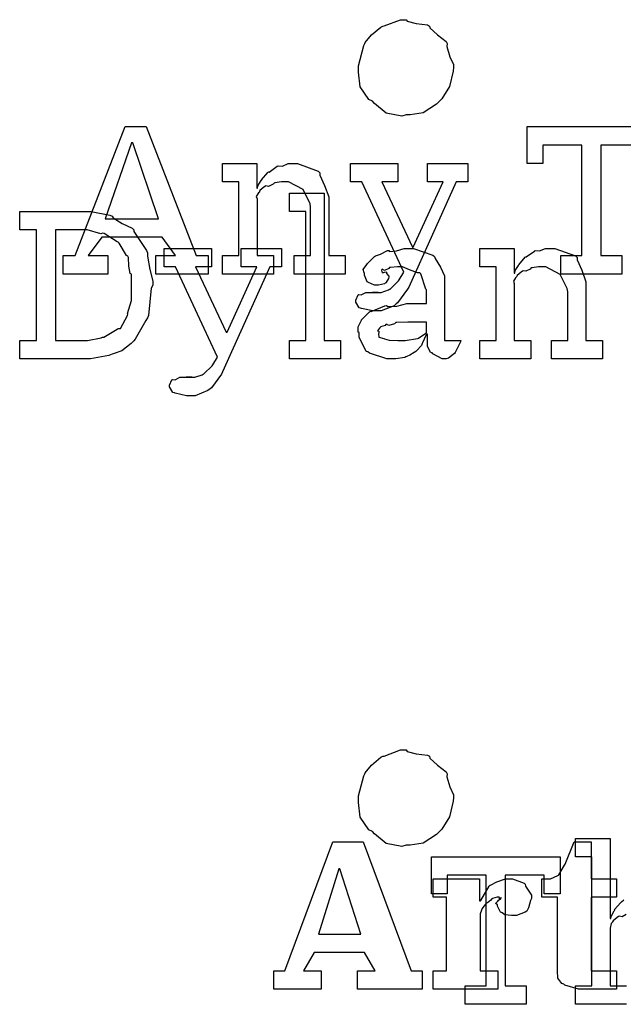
# Model space of a CAD drawing. Extents: x 0 to 8.5, y 0 to 11.
# Tile 264 of 379: x 1.009 to 1.464, y 7.3 to 8.042. Entities that reach past the tile are written whole.
import ezdxf

# ---------------------------------------------------------------- set-up
doc = ezdxf.new("R2010")
doc.units = 0
doc.layers.get('0').update_dxf_attribs({"linetype": 'CONTINUOUS'})

msp = doc.modelspace()

# ---------------------------------------------------------------- linework, layer by layer
at = {"color": 0}
for points in [[(1.30035, 8.04183), (1.30111, 8.04075), (1.30805, 8.03896), (1.31646, 8.03787), (1.31793, 8.03706), (1.31831, 8.0356), (1.32406, 8.03039), (1.33057, 8.02528), (1.33138, 8.02382), (1.33116, 8.02165), (1.33344, 8.01394), (1.33615, 8.00803), (1.33615, 8.00603), (1.33588, 8.0031), (1.33312, 7.99143), (1.32726, 7.98221), (1.32552, 7.98042), (1.32324, 7.97808), (1.31321, 7.97168), (1.30355, 7.97), (1.30035, 7.97), (1.29715, 7.96907), (1.28548, 7.97125), (1.27669, 7.97868), (1.27496, 7.98042), (1.2723, 7.98156), (1.26573, 7.99121), (1.26454, 8.00233), (1.26454, 8.00603), (1.26449, 8.00717), (1.2685, 8.0224), (1.26931, 8.02382), (1.26964, 8.02453), (1.27436, 8.03033), (1.2813, 8.03629), (1.28277, 8.03706), (1.2838, 8.03717), (1.29617, 8.04183), (1.30035, 8.04183)], [(1.04199, 7.86399), (1.05089, 7.86399), (1.08865, 7.96121), (1.10449, 7.96121), (1.14225, 7.86399), (1.15115, 7.86399), (1.15115, 7.8501), (1.11165, 7.8501), (1.11165, 7.86399), (1.12663, 7.86399), (1.11643, 7.87787), (1.07107, 7.87787), (1.06066, 7.86399), (1.07563, 7.86399), (1.07563, 7.8501), (1.04199, 7.8501), (1.04199, 7.86399)], [(1.41699, 7.86399), (1.43283, 7.86399), (1.43283, 7.94732), (1.40354, 7.94732), (1.40354, 7.93343), (1.3916, 7.93343), (1.3916, 7.96121), (1.48861, 7.96121), (1.48861, 7.93343), (1.47667, 7.93343), (1.47667, 7.94732), (1.44715, 7.94732), (1.44715, 7.86399), (1.463, 7.86399), (1.463, 7.8501), (1.41699, 7.8501), (1.41699, 7.86399)], [(1.07346, 7.89176), (1.11382, 7.89176), (1.09429, 7.94906), (1.09343, 7.94906), (1.07346, 7.89176)], [(1.162, 7.86399), (1.17437, 7.86399), (1.17437, 7.91954), (1.162, 7.91954), (1.162, 7.93343), (1.18782, 7.93343), (1.18782, 7.91476), (1.18848, 7.91476), (1.18848, 7.91476), (1.18875, 7.91672), (1.19113, 7.92051), (1.19152, 7.92106), (1.19141, 7.92111), (1.19618, 7.92671), (1.19672, 7.92714), (1.1971, 7.92697), (1.20318, 7.93143), (1.20388, 7.93169), (1.20388, 7.93169), (1.20714, 7.93147), (1.21153, 7.93343), (1.213, 7.93343), (1.21859, 7.93343), (1.23421, 7.92768), (1.23535, 7.92649), (1.23546, 7.92475), (1.23888, 7.91689), (1.24208, 7.90831), (1.24208, 7.90543), (1.24208, 7.86399), (1.25445, 7.86399), (1.25445, 7.8501), (1.21604, 7.8501), (1.21604, 7.86399), (1.22841, 7.86399), (1.22841, 7.90067), (1.22797, 7.9031), (1.22271, 7.91374), (1.21181, 7.91954), (1.20823, 7.91954), (1.20638, 7.91954), (1.20144, 7.91883), (1.20085, 7.91868), (1.20009, 7.91781), (1.19678, 7.91613), (1.19477, 7.91656), (1.19434, 7.91629), (1.19325, 7.91553), (1.19016, 7.91303), (1.18989, 7.91222), (1.18978, 7.91194), (1.18902, 7.91129), (1.18745, 7.90858), (1.18804, 7.9069), (1.18804, 7.90631), (1.18804, 7.86399), (1.20041, 7.86399), (1.20041, 7.8501), (1.162, 7.8501), (1.162, 7.86399)], [(1.27848, 7.82232), (1.27539, 7.82232), (1.26676, 7.82417), (1.26611, 7.82449), (1.26497, 7.82465), (1.26242, 7.82894), (1.26242, 7.83035), (1.26242, 7.83035), (1.26421, 7.83442), (1.26459, 7.83469), (1.26459, 7.83469), (1.2666, 7.83431), (1.27013, 7.83621), (1.27132, 7.83621), (1.27132, 7.83621), (1.27572, 7.83621), (1.27718, 7.83621), (1.27718, 7.83621), (1.27935, 7.83621), (1.27935, 7.83621), (1.27897, 7.83621), (1.2781, 7.83621), (1.27783, 7.83621), (1.27713, 7.83621), (1.2755, 7.83621), (1.27501, 7.83621), (1.2761, 7.83621), (1.27854, 7.83621), (1.27935, 7.83621), (1.28147, 7.83621), (1.28711, 7.83822), (1.28782, 7.8386), (1.2883, 7.83876), (1.29465, 7.84494), (1.29519, 7.84576), (1.29867, 7.8514), (1.26698, 7.91954), (1.25852, 7.91954), (1.25852, 7.93343), (1.29411, 7.93343), (1.29411, 7.91954), (1.28217, 7.91954), (1.30518, 7.87028), (1.30583, 7.87028), (1.3284, 7.91954), (1.31646, 7.91954), (1.31646, 7.93343), (1.34684, 7.93343), (1.34684, 7.91954), (1.33816, 7.91954), (1.30235, 7.84033), (1.30154, 7.83871), (1.294, 7.8284), (1.29302, 7.82753), (1.29145, 7.82622), (1.28168, 7.82232), (1.27848, 7.82232)], [(1.21251, 7.80003), (1.22488, 7.80003), (1.22488, 7.89725), (1.21251, 7.89725), (1.21251, 7.91114), (1.23855, 7.91114), (1.23855, 7.80003), (1.25092, 7.80003), (1.25092, 7.78614), (1.21251, 7.78614), (1.21251, 7.80003)], [(1.00912, 7.80003), (1.0217, 7.80003), (1.0217, 7.88336), (1.00912, 7.88336), (1.00912, 7.89725), (1.05773, 7.89725), (1.06299, 7.89725), (1.07715, 7.89438), (1.07878, 7.89378), (1.07959, 7.89236), (1.08643, 7.88813), (1.09391, 7.88456), (1.09505, 7.88336), (1.09516, 7.88226), (1.10482, 7.86794), (1.10547, 7.86621), (1.10541, 7.86361), (1.10731, 7.85357), (1.10938, 7.84467), (1.10938, 7.84169), (1.10834, 7.83936), (1.10612, 7.8189), (1.10547, 7.81717), (1.10417, 7.81515), (1.09614, 7.801), (1.09505, 7.79981), (1.09304, 7.79769), (1.0861, 7.79221), (1.08035, 7.79021), (1.07878, 7.78961), (1.07639, 7.78874), (1.06239, 7.78614), (1.05773, 7.78614), (1.00912, 7.78614), (1.00912, 7.80003)], [(1.03603, 7.80003), (1.05642, 7.80003), (1.06022, 7.80003), (1.07048, 7.80203), (1.07162, 7.8024), (1.07259, 7.80263), (1.08252, 7.80843), (1.08333, 7.80914), (1.08518, 7.80914), (1.09028, 7.81879), (1.09071, 7.81976), (1.09049, 7.82032), (1.09332, 7.83018), (1.09332, 7.83344), (1.09332, 7.84993), (1.09245, 7.85053), (1.09136, 7.85612), (1.09115, 7.86263), (1.09071, 7.86361), (1.08963, 7.86399), (1.08409, 7.87332), (1.08333, 7.87403), (1.08252, 7.8744), (1.07275, 7.88058), (1.07162, 7.88097), (1.07031, 7.88043), (1.0599, 7.88336), (1.05642, 7.88336), (1.03603, 7.88336), (1.03603, 7.80003)], [(1.13807, 7.75836), (1.13498, 7.75836), (1.12636, 7.76019), (1.12571, 7.76053), (1.12457, 7.76069), (1.12202, 7.76497), (1.12202, 7.76639), (1.12202, 7.76639), (1.12381, 7.77046), (1.12419, 7.77072), (1.12419, 7.77072), (1.12619, 7.77035), (1.12972, 7.77225), (1.13091, 7.77225), (1.13091, 7.77225), (1.13531, 7.77225), (1.13677, 7.77225), (1.13677, 7.77225), (1.13894, 7.77225), (1.13894, 7.77225), (1.13856, 7.77225), (1.1377, 7.77225), (1.13742, 7.77225), (1.13672, 7.77225), (1.13509, 7.77225), (1.1346, 7.77225), (1.13569, 7.77225), (1.13813, 7.77225), (1.13894, 7.77225), (1.14106, 7.77225), (1.1467, 7.77425), (1.14741, 7.77463), (1.14789, 7.77479), (1.15424, 7.78097), (1.15478, 7.78179), (1.15826, 7.78743), (1.12657, 7.85558), (1.11811, 7.85558), (1.11811, 7.86947), (1.1537, 7.86947), (1.1537, 7.85558), (1.14176, 7.85558), (1.16477, 7.80632), (1.16542, 7.80632), (1.18799, 7.85558), (1.17605, 7.85558), (1.17605, 7.86947), (1.20643, 7.86947), (1.20643, 7.85558), (1.19775, 7.85558), (1.16195, 7.77636), (1.16113, 7.77474), (1.15359, 7.76443), (1.15262, 7.76357), (1.15104, 7.76226), (1.14128, 7.75836), (1.13807, 7.75836)], [(1.29053, 7.78614), (1.28581, 7.78614), (1.27279, 7.79047), (1.27165, 7.79135), (1.2704, 7.79183), (1.26492, 7.80257), (1.26492, 7.8061), (1.26438, 7.80638), (1.26432, 7.81028), (1.26655, 7.81478), (1.26687, 7.81543), (1.26676, 7.81554), (1.27284, 7.82172), (1.2736, 7.82215), (1.27409, 7.82194), (1.28429, 7.82607), (1.28554, 7.82628), (1.28668, 7.82553), (1.29351, 7.8259), (1.30084, 7.82781), (1.30333, 7.82781), (1.3157, 7.82781), (1.3157, 7.83822), (1.31538, 7.83876), (1.31152, 7.85032), (1.31071, 7.85101), (1.30887, 7.85101), (1.30306, 7.85331), (1.29769, 7.85558), (1.29595, 7.85558), (1.29395, 7.85558), (1.28852, 7.85504), (1.28792, 7.85493), (1.28727, 7.85417), (1.28413, 7.85275), (1.28239, 7.85379), (1.28206, 7.85363), (1.28206, 7.8534), (1.28179, 7.85308), (1.28233, 7.85113), (1.28521, 7.85167), (1.28554, 7.85146), (1.2857, 7.85053), (1.28727, 7.84847), (1.28727, 7.84776), (1.287, 7.84679), (1.2851, 7.84353), (1.28467, 7.84321), (1.28423, 7.84283), (1.27968, 7.84169), (1.27816, 7.84169), (1.27653, 7.84169), (1.27208, 7.84369), (1.27165, 7.84407), (1.2711, 7.84429), (1.26904, 7.84933), (1.26904, 7.85101), (1.26888, 7.85101), (1.26801, 7.85346), (1.27083, 7.85742), (1.27121, 7.85796), (1.27148, 7.85835), (1.27664, 7.86339), (1.27729, 7.86382), (1.27729, 7.86376), (1.28098, 7.86513), (1.2863, 7.86774), (1.28727, 7.86794), (1.28798, 7.86719), (1.29319, 7.86757), (1.29883, 7.86947), (1.30073, 7.86947), (1.30599, 7.86947), (1.32048, 7.86442), (1.32178, 7.86339), (1.32221, 7.86176), (1.32623, 7.85525), (1.32937, 7.84868), (1.32937, 7.84646), (1.32937, 7.80003), (1.34174, 7.80003), (1.34131, 7.7991), (1.33746, 7.79096), (1.33697, 7.79025), (1.33577, 7.78944), (1.33236, 7.78668), (1.33057, 7.78614), (1.33002, 7.78614), (1.32753, 7.78614), (1.32058, 7.78993), (1.32004, 7.79069), (1.31885, 7.79107), (1.31641, 7.79568), (1.31657, 7.80137), (1.31657, 7.80328), (1.31657, 7.80479), (1.3157, 7.80479), (1.31516, 7.80382), (1.31277, 7.79824), (1.31245, 7.79764), (1.31212, 7.79617), (1.30816, 7.79221), (1.30767, 7.79178), (1.30653, 7.79107), (1.30311, 7.78885), (1.301, 7.78792), (1.30029, 7.78765), (1.29943, 7.78728), (1.29275, 7.78614), (1.29053, 7.78614)], [(1.3559, 7.80003), (1.36827, 7.80003), (1.36827, 7.85558), (1.3559, 7.85558), (1.3559, 7.86947), (1.38173, 7.86947), (1.38173, 7.85081), (1.38238, 7.85081), (1.38238, 7.85081), (1.38265, 7.85275), (1.38504, 7.85656), (1.38542, 7.8571), (1.38531, 7.85715), (1.39008, 7.86274), (1.39063, 7.86317), (1.391, 7.86301), (1.39708, 7.86746), (1.39779, 7.86774), (1.39779, 7.86774), (1.40104, 7.86751), (1.40543, 7.86947), (1.4069, 7.86947), (1.41249, 7.86947), (1.42811, 7.86372), (1.42925, 7.86253), (1.42936, 7.86079), (1.43278, 7.85292), (1.43599, 7.84435), (1.43599, 7.84147), (1.43599, 7.80003), (1.44835, 7.80003), (1.44835, 7.78614), (1.40994, 7.78614), (1.40994, 7.80003), (1.42231, 7.80003), (1.42231, 7.83669), (1.42188, 7.83914), (1.41661, 7.84978), (1.40571, 7.85558), (1.40213, 7.85558), (1.40028, 7.85558), (1.39535, 7.85488), (1.39475, 7.85471), (1.39399, 7.85385), (1.39068, 7.85215), (1.38867, 7.8526), (1.38824, 7.85232), (1.38715, 7.85157), (1.38406, 7.84907), (1.38379, 7.84825), (1.38368, 7.84799), (1.38292, 7.84733), (1.38135, 7.84462), (1.38194, 7.84293), (1.38194, 7.84233), (1.38194, 7.80003), (1.39432, 7.80003), (1.39432, 7.78614), (1.3559, 7.78614), (1.3559, 7.80003)], [(1.29639, 7.80003), (1.2998, 7.80003), (1.30908, 7.80149), (1.31006, 7.80176), (1.31, 7.80192), (1.3157, 7.80572), (1.3157, 7.80697), (1.3157, 7.81392), (1.30485, 7.81392), (1.30181, 7.81392), (1.29351, 7.81358), (1.2927, 7.81347), (1.29161, 7.81261), (1.28733, 7.81125), (1.28554, 7.81233), (1.2851, 7.81218), (1.28472, 7.81136), (1.2812, 7.81022), (1.28098, 7.81), (1.28038, 7.8094), (1.27881, 7.80735), (1.27989, 7.80707), (1.27989, 7.80697), (1.27989, 7.80544), (1.27951, 7.80501), (1.27978, 7.8024), (1.28348, 7.8016), (1.28423, 7.80132), (1.28423, 7.80132), (1.28771, 7.80018), (1.29422, 7.80003), (1.29639, 7.80003)], [(1.30035, 7.49138), (1.30111, 7.49029), (1.30805, 7.4885), (1.31646, 7.48742), (1.31793, 7.4866), (1.31831, 7.48514), (1.32406, 7.47993), (1.33057, 7.47483), (1.33138, 7.47336), (1.33116, 7.47119), (1.33344, 7.46349), (1.33615, 7.45757), (1.33615, 7.45557), (1.33588, 7.45264), (1.33312, 7.44097), (1.32726, 7.43175), (1.32552, 7.42996), (1.32324, 7.42763), (1.31321, 7.42122), (1.30355, 7.41954), (1.30035, 7.41954), (1.29715, 7.41862), (1.28548, 7.42079), (1.27669, 7.42822), (1.27496, 7.42996), (1.2723, 7.4311), (1.26573, 7.44075), (1.26454, 7.45187), (1.26454, 7.45557), (1.26449, 7.45671), (1.2685, 7.47194), (1.26931, 7.47336), (1.26964, 7.47407), (1.27436, 7.47988), (1.2813, 7.48583), (1.28277, 7.4866), (1.2838, 7.48671), (1.29617, 7.49138), (1.30035, 7.49138)], [(1.20063, 7.32482), (1.20888, 7.32482), (1.24512, 7.42204), (1.26812, 7.42204), (1.30414, 7.32482), (1.31261, 7.32482), (1.31261, 7.31093), (1.26378, 7.31093), (1.26378, 7.32482), (1.27702, 7.32482), (1.26899, 7.33871), (1.23101, 7.33871), (1.22298, 7.32482), (1.23644, 7.32482), (1.23644, 7.31093), (1.20063, 7.31093), (1.20063, 7.32482)], [(1.43392, 7.31093), (1.43024, 7.31093), (1.41992, 7.31418), (1.41917, 7.31483), (1.41786, 7.31521), (1.41482, 7.31933), (1.41439, 7.32476), (1.41439, 7.32656), (1.41439, 7.38038), (1.40267, 7.38038), (1.40267, 7.39426), (1.40722, 7.39426), (1.40924, 7.39426), (1.41482, 7.39665), (1.41525, 7.39708), (1.41553, 7.39735), (1.41982, 7.40446), (1.42025, 7.40533), (1.42719, 7.42204), (1.43978, 7.42204), (1.43978, 7.39426), (1.45888, 7.39426), (1.45888, 7.38038), (1.43978, 7.38038), (1.43978, 7.32482), (1.45888, 7.32482), (1.45888, 7.31093), (1.45649, 7.31093), (1.45111, 7.31093), (1.44933, 7.31093), (1.44547, 7.31093), (1.43679, 7.31093), (1.43392, 7.31093)], [(1.34483, 7.31353), (1.36068, 7.31353), (1.36068, 7.39686), (1.33138, 7.39686), (1.33138, 7.38297), (1.31944, 7.38297), (1.31944, 7.41075), (1.41644, 7.41075), (1.41644, 7.38297), (1.40451, 7.38297), (1.40451, 7.39686), (1.375, 7.39686), (1.375, 7.31353), (1.39085, 7.31353), (1.39085, 7.29964), (1.34483, 7.29964), (1.34483, 7.31353)], [(1.23448, 7.3526), (1.26617, 7.3526), (1.25033, 7.40164), (1.24968, 7.40164), (1.23448, 7.3526)], [(1.3208, 7.32482), (1.33078, 7.32482), (1.33078, 7.38038), (1.3208, 7.38038), (1.3208, 7.39426), (1.35574, 7.39426), (1.35574, 7.37776), (1.35639, 7.37776), (1.35677, 7.37799), (1.3629, 7.38872), (1.36377, 7.38949), (1.36399, 7.38954), (1.36882, 7.39193), (1.37527, 7.39426), (1.37744, 7.39426), (1.38059, 7.39426), (1.38926, 7.39085), (1.39003, 7.39014), (1.39031, 7.38867), (1.39481, 7.38183), (1.39481, 7.3795), (1.39404, 7.37782), (1.39258, 7.37244), (1.39176, 7.37044), (1.39133, 7.36996), (1.39014, 7.36908), (1.38368, 7.36649), (1.38157, 7.36649), (1.37983, 7.36649), (1.37478, 7.36708), (1.37277, 7.36849), (1.37223, 7.36888), (1.37153, 7.36914), (1.36919, 7.37354), (1.36919, 7.37494), (1.36892, 7.37489), (1.36778, 7.37554), (1.3699, 7.37776), (1.37006, 7.37799), (1.36985, 7.37787), (1.36925, 7.37761), (1.3718, 7.3795), (1.37202, 7.3795), (1.3718, 7.38015), (1.37169, 7.37978), (1.37104, 7.37864), (1.37061, 7.38038), (1.3705, 7.38038), (1.36914, 7.38038), (1.36551, 7.37929), (1.36507, 7.37907), (1.36431, 7.37825), (1.36165, 7.37603), (1.36084, 7.37597), (1.36073, 7.37582), (1.36019, 7.375), (1.35834, 7.37261), (1.35764, 7.37181), (1.35748, 7.37147), (1.35715, 7.37067), (1.35617, 7.36774), (1.35617, 7.36669), (1.35617, 7.32482), (1.36963, 7.32482), (1.36963, 7.31093), (1.3208, 7.31093), (1.3208, 7.32482)]]:
    msp.add_lwpolyline(points, close=True, dxfattribs=at)
for points in [[(1.46653, 7.29964), (1.42811, 7.29964), (1.42811, 7.31353), (1.42811, 7.31353), (1.44049, 7.31353), (1.44049, 7.41075), (1.42811, 7.41075), (1.42811, 7.42464), (1.45415, 7.42464), (1.45415, 7.36431), (1.45481, 7.36431), (1.45481, 7.36431), (1.45529, 7.36626), (1.45731, 7.37007), (1.45762, 7.37061), (1.45736, 7.3711), (1.46229, 7.37646), (1.46283, 7.3769), (1.46283, 7.3769), (1.46451, 7.37842)], [(1.46631, 7.36735), (1.46317, 7.36567), (1.46094, 7.3661), (1.46044, 7.36583), (1.45947, 7.36501), (1.45654, 7.36257), (1.45606, 7.36176), (1.45589, 7.36149), (1.45508, 7.36057), (1.45415, 7.35704), (1.45415, 7.35585), (1.45415, 7.31353), (1.46653, 7.31353)]]:
    msp.add_lwpolyline(points, dxfattribs=at)

doc.saveas('drawing.dxf')
